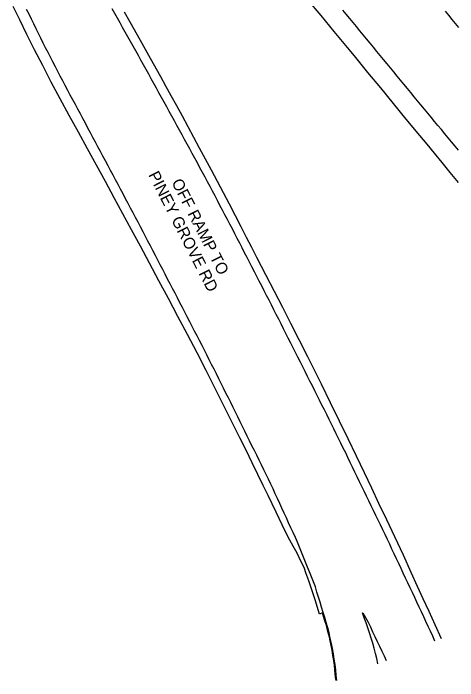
# Model space of a CAD drawing. Extents: x 1948091 to 1975253, y 787267 to 823306.
# Drawn here: x 1956453.4 to 1956661.5, y 812866.7 to 813179 of the extents above; entities that cross this region are included whole.
import ezdxf

# ---------------------------------------------------------------- set-up
doc = ezdxf.new("R2010")
doc.units = 0
for name, color, linetype in [('RD_EX_Pavement_Markings', 7, 'Continuous'), ('RD_EX_Road', 7, 'Continuous'), ('RD_TX_RoadID', 7, 'Continuous')]:
    doc.layers.add(name, color=color, linetype=linetype)

msp = doc.modelspace()

# ---------------------------------------------------------------- linework, layer by layer
at = {"layer": 'RD_EX_Pavement_Markings'}
for points in [[(1956604.86, 812866.88), (1956604.61, 812869.37), (1956604.37, 812871.86), (1956604.08, 812874.34), (1956603.69, 812876.81), (1956603.29, 812879.28), (1956602.85, 812881.74), (1956602.34, 812884.18), (1956601.83, 812886.63), (1956601.33, 812889.08), (1956600.66, 812891.49), (1956599.94, 812893.88), (1956599.21, 812896.27), (1956598.49, 812898.66), (1956597.75, 812901.05), (1956597.02, 812903.44), (1956596.29, 812905.83), (1956595.55, 812908.22), (1956594.82, 812910.61), (1956593.99, 812912.96), (1956593.06, 812915.28), (1956592.13, 812917.6), (1956591.2, 812919.92), (1956590.27, 812922.24), (1956589.33, 812924.56), (1956588.4, 812926.88), (1956587.47, 812929.2), (1956586.51, 812931.51), (1956585.47, 812933.78), (1956584.42, 812936.05), (1956583.38, 812938.32), (1956582.33, 812940.59), (1956581.29, 812942.86), (1956580.25, 812945.13), (1956579.2, 812947.4), (1956578.16, 812949.67), (1956577.11, 812951.94), (1956576.07, 812954.21), (1956575.02, 812956.48), (1956573.94, 812958.73), (1956572.85, 812960.97), (1956571.75, 812963.22), (1956570.65, 812965.46), (1956569.55, 812967.71), (1956568.45, 812969.95), (1956567.36, 812972.19), (1956566.26, 812974.44), (1956565.16, 812976.68), (1956564.06, 812978.93), (1956562.96, 812981.17), (1956561.87, 812983.41), (1956560.77, 812985.66), (1956559.67, 812987.9), (1956558.57, 812990.15), (1956557.46, 812992.38), (1956556.33, 812994.61), (1956555.21, 812996.85), (1956554.09, 812999.08), (1956552.97, 813001.31), (1956551.85, 813003.54), (1956550.73, 813005.78), (1956549.61, 813008.01), (1956548.49, 813010.24), (1956547.37, 813012.47), (1956546.25, 813014.71), (1956545.13, 813016.94), (1956544.01, 813019.17), (1956542.89, 813021.4), (1956541.76, 813023.63), (1956540.61, 813025.85), (1956539.46, 813028.07), (1956538.31, 813030.29), (1956537.16, 813032.5), (1956536.01, 813034.72), (1956534.87, 813036.94), (1956533.72, 813039.16), (1956532.57, 813041.38), (1956531.42, 813043.6), (1956530.27, 813045.81), (1956529.12, 813048.03), (1956527.97, 813050.25), (1956526.83, 813052.47), (1956525.67, 813054.68), (1956524.52, 813056.9), (1956523.37, 813059.12), (1956522.22, 813061.33), (1956521.06, 813063.55), (1956519.91, 813065.76), (1956518.76, 813067.98), (1956517.61, 813070.2), (1956516.46, 813072.41), (1956515.31, 813074.63), (1956514.14, 813076.84), (1956512.97, 813079.05), (1956511.8, 813081.25), (1956510.63, 813083.46), (1956509.46, 813085.66), (1956508.28, 813087.87), (1956507.11, 813090.07), (1956505.94, 813092.28), (1956504.77, 813094.49), (1956503.6, 813096.69), (1956502.43, 813098.9), (1956501.26, 813101.1), (1956500.08, 813103.31), (1956498.91, 813105.52), (1956497.74, 813107.72), (1956496.57, 813109.93), (1956495.39, 813112.13), (1956494.22, 813114.33), (1956493.04, 813116.54), (1956491.86, 813118.74), (1956490.69, 813120.94), (1956489.51, 813123.14), (1956488.34, 813125.35), (1956487.16, 813127.55), (1956485.98, 813129.75), (1956484.81, 813131.96), (1956483.63, 813134.16), (1956482.46, 813136.36), (1956481.28, 813138.57), (1956480.1, 813140.77), (1956478.93, 813142.97), (1956477.75, 813145.18), (1956476.58, 813147.38), (1956475.4, 813149.58), (1956474.24, 813151.79), (1956473.1, 813154.02), (1956471.96, 813156.24), (1956470.82, 813158.46), (1956469.68, 813160.68), (1956468.55, 813162.91), (1956467.41, 813165.13), (1956466.27, 813167.35), (1956465.14, 813169.58), (1956464.04, 813171.82), (1956462.95, 813174.06), (1956461.85, 813176.31), (1956460.75, 813178.55), (1956459.65, 813180.79)], [(1956650.82, 812885.29), (1956649.76, 812887.56), (1956648.71, 812889.83), (1956647.66, 812892.09), (1956646.6, 812894.36), (1956645.55, 812896.63), (1956644.5, 812898.89), (1956643.44, 812901.16), (1956642.39, 812903.43), (1956641.33, 812905.69), (1956640.27, 812907.95), (1956639.21, 812910.22), (1956638.15, 812912.48), (1956637.09, 812914.74), (1956636.02, 812917), (1956634.96, 812919.27), (1956633.9, 812921.53), (1956632.84, 812923.79), (1956631.78, 812926.05), (1956630.71, 812928.31), (1956629.63, 812930.57), (1956628.55, 812932.82), (1956627.47, 812935.08), (1956626.39, 812937.33), (1956625.31, 812939.58), (1956624.23, 812941.84), (1956623.15, 812944.09), (1956622.07, 812946.34), (1956620.99, 812948.6), (1956619.91, 812950.85), (1956618.82, 812953.1), (1956617.73, 812955.35), (1956616.65, 812957.6), (1956615.56, 812959.84), (1956614.47, 812962.09), (1956613.38, 812964.34), (1956612.29, 812966.59), (1956611.2, 812968.84), (1956610.11, 812971.09), (1956609.02, 812973.34), (1956607.92, 812975.58), (1956606.81, 812977.82), (1956605.71, 812980.06), (1956604.6, 812982.3), (1956603.49, 812984.54), (1956602.39, 812986.78), (1956601.28, 812989.02), (1956600.18, 812991.26), (1956599.06, 812993.49), (1956597.93, 812995.72), (1956596.81, 812997.96), (1956595.69, 813000.19), (1956594.56, 813002.42), (1956593.44, 813004.65), (1956592.31, 813006.88), (1956591.19, 813009.11), (1956590.07, 813011.34), (1956588.94, 813013.58), (1956587.82, 813015.81), (1956586.69, 813018.04), (1956585.56, 813020.26), (1956584.43, 813022.49), (1956583.3, 813024.72), (1956582.17, 813026.95), (1956581.04, 813029.18), (1956579.91, 813031.41), (1956578.79, 813033.64), (1956577.66, 813035.87), (1956576.53, 813038.09), (1956575.4, 813040.32), (1956574.27, 813042.55), (1956573.13, 813044.78), (1956571.99, 813047), (1956570.85, 813049.22), (1956569.7, 813051.44), (1956568.56, 813053.66), (1956567.42, 813055.88), (1956566.27, 813058.1), (1956565.13, 813060.33), (1956563.99, 813062.55), (1956562.85, 813064.77), (1956561.7, 813066.99), (1956560.56, 813069.21), (1956559.42, 813071.43), (1956558.27, 813073.65), (1956557.13, 813075.87), (1956555.99, 813078.1), (1956554.83, 813080.31), (1956553.66, 813082.52), (1956552.5, 813084.73), (1956551.33, 813086.94), (1956550.17, 813089.14), (1956549.01, 813091.35), (1956547.84, 813093.56), (1956546.68, 813095.77), (1956545.51, 813097.98), (1956544.35, 813100.19), (1956543.18, 813102.4), (1956541.99, 813104.6), (1956540.8, 813106.79), (1956539.6, 813108.98), (1956538.41, 813111.18), (1956537.21, 813113.37), (1956536.02, 813115.56), (1956534.83, 813117.76), (1956533.63, 813119.95), (1956532.43, 813122.14), (1956531.23, 813124.33), (1956530.02, 813126.51), (1956528.82, 813128.7), (1956527.62, 813130.89), (1956526.42, 813133.08), (1956525.21, 813135.27), (1956524.01, 813137.46), (1956522.81, 813139.65), (1956521.61, 813141.84), (1956520.41, 813144.03), (1956519.2, 813146.21), (1956517.99, 813148.4), (1956516.78, 813150.58), (1956515.58, 813152.77), (1956514.37, 813154.96), (1956513.16, 813157.14), (1956511.95, 813159.33), (1956510.74, 813161.51), (1956509.53, 813163.7), (1956508.32, 813165.88), (1956507.08, 813168.05), (1956505.84, 813170.21), (1956504.6, 813172.38), (1956503.36, 813174.55), (1956502.13, 813176.72), (1956500.89, 813178.89), (1956499.65, 813181.06)], [(1956661.81, 813114.96), (1956660.22, 813116.88), (1956658.62, 813118.81), (1956657.03, 813120.73), (1956655.43, 813122.66), (1956653.84, 813124.58), (1956652.24, 813126.51), (1956650.64, 813128.43), (1956649.05, 813130.36), (1956647.45, 813132.28), (1956645.86, 813134.21), (1956644.28, 813136.14), (1956642.69, 813138.07), (1956641.1, 813140), (1956639.51, 813141.93), (1956637.92, 813143.86), (1956636.33, 813145.79), (1956634.74, 813147.72), (1956633.15, 813149.65), (1956631.56, 813151.58), (1956629.97, 813153.51), (1956628.38, 813155.44), (1956626.79, 813157.37), (1956625.2, 813159.3), (1956623.61, 813161.23), (1956622.03, 813163.16), (1956620.44, 813165.09), (1956618.85, 813167.02), (1956617.26, 813168.95), (1956615.67, 813170.87), (1956614.08, 813172.8), (1956612.49, 813174.73), (1956610.9, 813176.66), (1956609.31, 813178.59), (1956607.72, 813180.52)], [(1956655.55, 813180.03), (1956657.13, 813178.1), (1956658.72, 813176.17), (1956660.31, 813174.24), (1956661.9, 813172.31)], [(1956624.13, 812874.6), (1956623.61, 812877.05), (1956623.04, 812879.48), (1956622.44, 812881.91), (1956621.77, 812884.31), (1956620.99, 812886.69), (1956620.21, 812889.06), (1956619.4, 812891.43), (1956618.59, 812893.79), (1956617.76, 812896.15), (1956616.92, 812898.5), (1956617.13, 812898.52), (1956618.32, 812896.32), (1956619.51, 812894.12), (1956620.57, 812891.86), (1956621.64, 812889.6), (1956622.7, 812887.34), (1956623.77, 812885.08), (1956624.84, 812882.82), (1956625.92, 812880.57), (1956626.99, 812878.31), (1956628.01, 812876.16)]]:
    msp.add_lwpolyline(points, dxfattribs=at)
at = {"layer": 'RD_EX_Road'}
for points in [[(1956661.92, 813099.82), (1956658.01, 813104.58), (1956654.24, 813109.15), (1956650.61, 813113.54), (1956647.11, 813117.77), (1956643.75, 813121.84), (1956637.4, 813129.54), (1956631.37, 813136.87), (1956625.45, 813144.08), (1956619.43, 813151.4), (1956613.12, 813159.08), (1956609.91, 813162.98), (1956603.65, 813170.58), (1956597.54, 813178), (1956591.21, 813185.67)], [(1956604.5, 812866.74), (1956604.44, 812867.39), (1956604.33, 812868.45), (1956604.18, 812869.93), (1956603.98, 812871.83), (1956603.74, 812873.98), (1956603.43, 812876.21), (1956603.08, 812878.53), (1956602.66, 812880.93), (1956602.23, 812883.24), (1956601.82, 812885.3), (1956601.42, 812887.1), (1956601.05, 812888.65), (1956600.59, 812890.33), (1956599.97, 812892.52), (1956599.18, 812895.21), (1956598.22, 812898.41), (1956596.83, 812897.91), (1956594.67, 812904.54), (1956591.72, 812913.49), (1956590.41, 812917.27), (1956589.69, 812919.23), (1956589.23, 812920.28), (1956588.1, 812922.63), (1956586.27, 812926.35), (1956584.51, 812929.68), (1956582.91, 812932.49), (1956581.19, 812935.72), (1956579.21, 812939.7), (1956576.41, 812945.54), (1956572.69, 812953.38), (1956570.46, 812958.03), (1956567.97, 812963.15), (1956565.24, 812968.74), (1956562.38, 812974.55), (1956559.54, 812980.29), (1956556.72, 812985.98), (1956553.92, 812991.62), (1956550.91, 812997.6), (1956547.49, 813004.35), (1956543.66, 813011.85), (1956539.41, 813020.11), (1956534.96, 813028.7), (1956530.51, 813037.2), (1956526.05, 813045.6), (1956521.6, 813053.91), (1956517.2, 813062.07), (1956512.92, 813070.01), (1956508.76, 813077.74), (1956504.72, 813085.26), (1956500.7, 813092.71), (1956496.6, 813100.26), (1956492.41, 813107.9), (1956488.14, 813115.63), (1956483.85, 813123.42), (1956479.6, 813131.22), (1956475.38, 813139.04), (1956471.2, 813146.87), (1956467.16, 813154.56), (1956463.35, 813161.97), (1956459.78, 813169.09), (1956456.44, 813175.93), (1956453.41, 813182.25)], [(1956505.27, 813179.73), (1956507.89, 813175.08), (1956512.77, 813166.4), (1956517.46, 813158.04), (1956522.27, 813149.5), (1956524.72, 813145.11), (1956527.23, 813140.57), (1956529.8, 813135.87), (1956532.42, 813131.02), (1956535.09, 813126.06), (1956537.78, 813121.06), (1956540.5, 813116.01), (1956543.25, 813110.91), (1956546.02, 813105.75), (1956548.81, 813100.51), (1956551.61, 813095.19), (1956554.43, 813089.8), (1956557.21, 813084.46), (1956559.89, 813079.3), (1956562.47, 813074.33), (1956564.94, 813069.54), (1956567.31, 813064.97), (1956571.68, 813056.53), (1956575.61, 813048.93), (1956579.43, 813041.49), (1956583.21, 813034.04), (1956587.08, 813026.4), (1956591.09, 813018.49), (1956593.17, 813014.36), (1956597.48, 813005.69), (1956601.81, 812996.89), (1956605.99, 812988.33), (1956610.03, 812980), (1956613.92, 812971.92), (1956617.62, 812964.2), (1956621.04, 812956.96), (1956624.45, 812949.78), (1956628.08, 812942.22), (1956631.91, 812934.19), (1956635.9, 812925.58), (1956639.6, 812917.48), (1956642.54, 812911), (1956645.17, 812905.21), (1956647.94, 812899.21), (1956650.81, 812892.97), (1956653.76, 812886.47)]]:
    msp.add_lwpolyline(points, dxfattribs=at)

# ---------------------------------------------------------------- texts
at = {"layer": 'RD_TX_RoadID'}
for s, p in [('PINEY GROVE RD', (1956516.48, 813103.44)), ('OFF RAMP TO ', (1956527.35, 813099.97))]:
    msp.add_text(s, height=5.4, rotation=297.0813, dxfattribs=at).set_placement(p)

doc.saveas('drawing.dxf')
